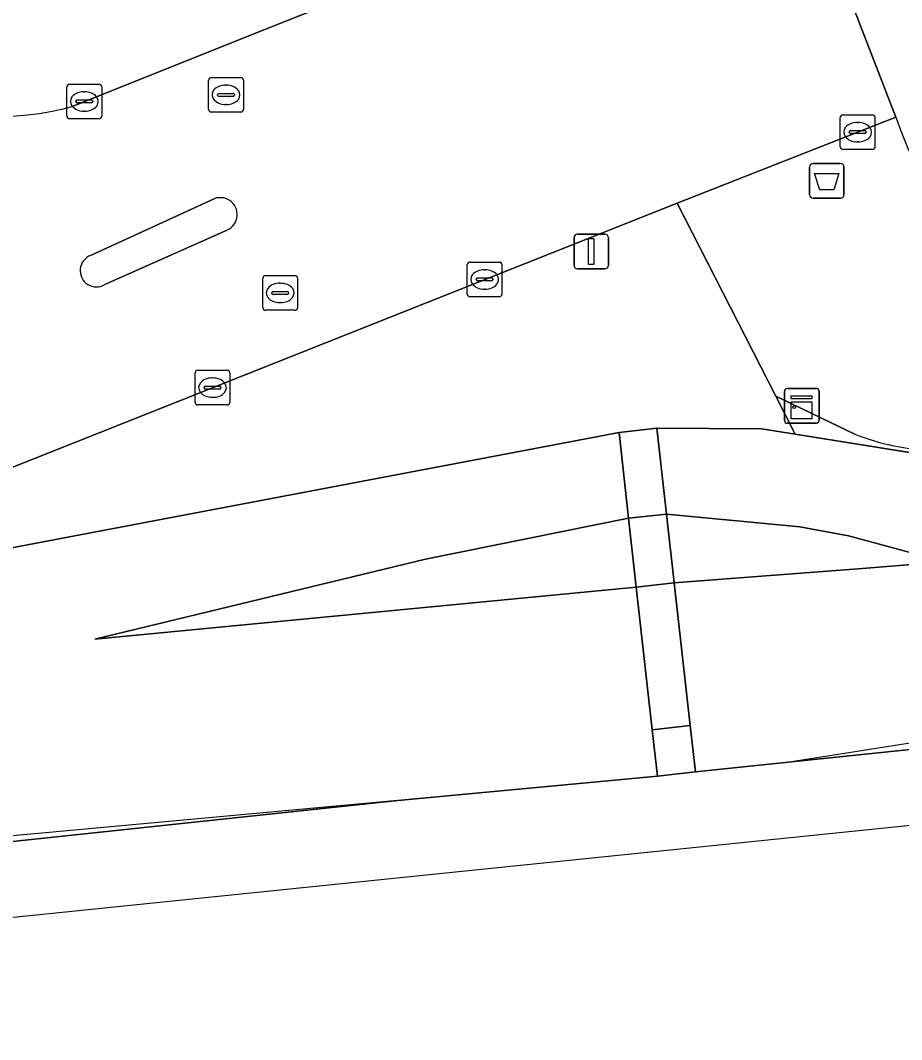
# Model space of a CAD drawing. Extents: x 160806 to 161707, y 383696 to 384148.
# Drawn here: x 161055.47 to 161080.9, y 383695.85 to 383725.26 of the extents above; entities that cross this region are included whole.
import ezdxf

# ---------------------------------------------------------------- set-up
doc = ezdxf.new("R2010")
doc.units = 0
for name, color, linetype in [('IMGEO_Afvalbak', 7, 'Continuous'), ('IMGEO_Fietspad_open', 7, 'Continuous'), ('IMGEO_Groenvoorziening', 7, 'Continuous'), ('IMGEO_Hek', 7, 'Continuous'), ('IMGEO_Kast', 7, 'Continuous'), ('IMGEO_Kolk', 7, 'Continuous'), ('IMGEO_Lichtmast', 7, 'Continuous'), ('IMGEO_Rijbaan_lokaal_open', 7, 'Continuous'), ('IMGEO_Rioolput', 7, 'Continuous'), ('IMGEO_Spoorbaan_halfverhard', 7, 'Continuous'), ('IMGEO_Struiken', 7, 'Continuous'), ('IMGEO_Terreindeel_gesloten', 7, 'Continuous'), ('IMGEO_Verkeerseiland_open', 7, 'Continuous'), ('IMGEO_Voetpad_op_trap', 7, 'Continuous'), ('IMGEO_Voetpad_open', 7, 'Continuous')]:
    doc.layers.add(name, color=color, linetype=linetype)

msp = doc.modelspace()

# ---------------------------------------------------------------- linework, layer by layer
at = {"layer": 'IMGEO_Afvalbak'}
for p, q in [((161078.342, 383721.135), (161079.132, 383721.135)), ((161079.132, 383721.135), (161078.342, 383721.135)), ((161078.242, 383720.235), (161078.242, 383721.035)), ((161078.242, 383721.035), (161078.242, 383720.235)), ((161079.232, 383721.035), (161079.232, 383720.235)), ((161079.232, 383720.235), (161079.232, 383721.035)), ((161079.132, 383720.135), (161078.342, 383720.135)), ((161078.342, 383720.135), (161079.132, 383720.135))]:
    msp.add_line(p, q, dxfattribs=at)
msp.add_lwpolyline([(161078.385, 383720.849), (161079.089, 383720.849), (161078.94, 383720.379), (161078.534, 383720.379), (161078.385, 383720.849)], dxfattribs=at)
for centre, start, end in [((161078.342, 383721.035), 90, 180), ((161078.342, 383721.035), 90, 180), ((161079.132, 383721.035), 0, 90), ((161079.132, 383721.035), 360, 90), ((161078.342, 383720.235), 180, 270), ((161078.342, 383720.235), 180, 270), ((161079.132, 383720.235), 270, 0), ((161079.132, 383720.235), 270, 0)]:
    msp.add_arc(centre, 0.1, start, end, dxfattribs=at)
at = {"layer": 'IMGEO_Fietspad_open'}
msp.add_lwpolyline([(161066.348, 383757.197), (161066.526, 383756.895), (161067.941, 383754.348), (161068.322, 383753.516), (161068.399, 383753.338), (161069.624, 383750.576), (161069.766, 383750.219), (161069.854, 383750), (161070.159, 383749.234), (161071.475, 383745.935), (161073.529, 383740.786), (161074.877, 383737.405), (161075.209, 383736.572), (161076.578, 383733.14), (161077.194, 383731.596), (161077.456, 383730.939), (161080.732, 383722.474)], dxfattribs=at)
msp.add_arc((161099.753, 383729.32), 20.215, 199.7949, 241.964, dxfattribs=at)
at = {"layer": 'IMGEO_Groenvoorziening'}
msp.add_lwpolyline([(161046.242, 383708.336), (161072.742, 383713.37), (161073.835, 383713.492), (161076.852, 383713.473), (161077.823, 383713.319), (161077.262, 383714.417), (161074.418, 383719.991), (161046.161, 383708.762), (161044.415, 383708.428), (161044.427, 383708.097), (161045.034, 383708.106)], close=True, dxfattribs=at)
msp.add_lwpolyline([(161079.566, 383713.317), (161077.262, 383714.417), (161077.823, 383713.319), (161080.891, 383712.831), (161082.615, 383712.557), (161085.364, 383711.762), (161087.902, 383710.2), (161089.842, 383708.174), (161090.866, 383705.516), (161090.635, 383706.695), (161092.922, 383707.038)], dxfattribs=at)
msp.add_arc((161082.056, 383719.649), 6.804, 248.5379, 263.4212, dxfattribs=at)
at = {"layer": 'IMGEO_Hek'}
for points in [[(161046.242, 383708.336), (161072.742, 383713.37), (161073.835, 383713.492), (161076.852, 383713.473), (161077.823, 383713.319)], [(161077.823, 383713.319), (161082.615, 383712.557), (161085.364, 383711.762), (161087.902, 383710.2), (161089.842, 383708.174), (161090.866, 383705.516)], [(161084.555, 383704.866), (161082.059, 383704.545), (161077.717, 383703.87), (161074.945, 383703.576), (161073.852, 383703.453), (161066.359, 383702.75), (161053.876, 383701.607), (161046.412, 383701.035), (161041.411, 383700.754), (161031.392, 383700.349), (161013.875, 383699.768), (161008.19, 383699.597), (160996.33, 383699.168), (160983.78, 383698.726), (160976.256, 383698.527), (160958.785, 383697.993), (160951.307, 383697.771), (160943.792, 383697.709), (160938.784, 383697.68), (160932.094, 383697.764)]]:
    msp.add_lwpolyline(points, dxfattribs=at)
at = {"layer": 'IMGEO_Kast'}
for p, q in [((161077.589, 383714.641), (161078.43, 383714.641)), ((161078.43, 383714.641), (161077.589, 383714.641)), ((161077.514, 383713.716), (161077.514, 383714.557)), ((161077.514, 383714.557), (161077.514, 383713.716)), ((161078.514, 383714.566), (161078.514, 383713.725)), ((161078.514, 383713.725), (161078.514, 383714.566)), ((161078.439, 383713.641), (161077.598, 383713.641)), ((161077.598, 383713.641), (161078.439, 383713.641))]:
    msp.add_line(p, q, dxfattribs=at)
for points in [[(161077.709, 383714.431), (161078.309, 383714.431), (161078.309, 383714.346), (161077.709, 383714.346), (161077.709, 383714.431)], [(161077.709, 383714.256), (161078.309, 383714.256), (161078.309, 383713.767), (161077.709, 383713.767), (161077.709, 383714.256)]]:
    msp.add_lwpolyline(points, dxfattribs=at)
msp.add_circle((161077.793, 383714.105), 0.0377, dxfattribs=at)
for centre, start, end in [((161077.592, 383714.563), 92.4484, 184.2845), ((161077.592, 383714.563), 92.4484, 184.2845), ((161078.436, 383714.563), 2.4484, 94.2845), ((161078.436, 383714.563), 2.4484, 94.2845), ((161077.592, 383713.719), 182.4484, 274.2845), ((161077.592, 383713.719), 182.4484, 274.2845), ((161078.436, 383713.719), 272.4484, 4.2845), ((161078.436, 383713.719), 272.4484, 4.2845)]:
    msp.add_arc(centre, 0.0779, start, end, dxfattribs=at)
at = {"layer": 'IMGEO_Kolk'}
for p, q in [((161056.888, 383723.425), (161057.74, 383723.425)), ((161056.813, 383722.499), (161056.813, 383723.351)), ((161057.301, 383723.205), (161057.326, 383723.205)), ((161057.814, 383723.351), (161057.814, 383722.499)), ((161057.072, 383722.919), (161057.072, 383722.931)), ((161057.51, 383722.882), (161057.112, 383722.882)), ((161057.115, 383722.968), (161057.513, 383722.968)), ((161057.556, 383722.931), (161057.556, 383722.919)), ((161057.324, 383722.645), (161057.299, 383722.645)), ((161079.202, 383722.54), (161080.054, 383722.54)), ((161057.74, 383722.425), (161056.888, 383722.425)), ((161079.127, 383721.614), (161079.127, 383722.466)), ((161079.615, 383722.32), (161079.64, 383722.32)), ((161080.128, 383722.466), (161080.128, 383721.614)), ((161079.386, 383722.034), (161079.386, 383722.046)), ((161079.824, 383721.997), (161079.426, 383721.997)), ((161079.429, 383722.083), (161079.827, 383722.083)), ((161079.87, 383722.046), (161079.87, 383722.034)), ((161079.638, 383721.76), (161079.613, 383721.76)), ((161080.054, 383721.54), (161079.202, 383721.54)), ((161068.364, 383717.363), (161068.364, 383718.215)), ((161068.439, 383718.289), (161069.291, 383718.289)), ((161069.365, 383718.215), (161069.365, 383717.363)), ((161068.666, 383717.832), (161069.064, 383717.832)), ((161068.852, 383718.069), (161068.877, 383718.069)), ((161068.623, 383717.783), (161068.623, 383717.795)), ((161069.061, 383717.746), (161068.663, 383717.746)), ((161069.107, 383717.795), (161069.107, 383717.783)), ((161069.291, 383717.289), (161068.439, 383717.289)), ((161068.875, 383717.509), (161068.85, 383717.509)), ((161060.512, 383714.24), (161060.512, 383715.092)), ((161060.587, 383715.166), (161061.439, 383715.166)), ((161061, 383714.946), (161061.025, 383714.946)), ((161061.513, 383715.092), (161061.513, 383714.24)), ((161060.771, 383714.66), (161060.771, 383714.672)), ((161061.209, 383714.623), (161060.811, 383714.623)), ((161060.814, 383714.709), (161061.212, 383714.709)), ((161061.255, 383714.672), (161061.255, 383714.66)), ((161061.023, 383714.386), (161060.998, 383714.386)), ((161061.439, 383714.166), (161060.587, 383714.166))]:
    msp.add_line(p, q, dxfattribs=at)
for points in [[(161056.888, 383723.425), (161057.74, 383723.425)], [(161056.813, 383722.499), (161056.813, 383723.351)], [(161057.814, 383723.351), (161057.814, 383722.499)], [(161079.202, 383722.54), (161080.054, 383722.54)], [(161057.74, 383722.425), (161056.888, 383722.425)], [(161079.127, 383721.614), (161079.127, 383722.466)], [(161080.128, 383722.466), (161080.128, 383721.614)], [(161080.054, 383721.54), (161079.202, 383721.54)], [(161068.364, 383717.363), (161068.364, 383718.215)], [(161068.439, 383718.289), (161069.291, 383718.289)], [(161069.365, 383718.215), (161069.365, 383717.363)], [(161069.291, 383717.289), (161068.439, 383717.289)], [(161060.512, 383714.24), (161060.512, 383715.092)], [(161060.587, 383715.166), (161061.439, 383715.166)], [(161061.513, 383715.092), (161061.513, 383714.24)], [(161061.439, 383714.166), (161060.587, 383714.166)]]:
    msp.add_lwpolyline(points, dxfattribs=at)
for centre, radius, start, end in [((161056.89, 383723.349), 0.0765, 91.552, 178.448), ((161056.89, 383723.349), 0.0765, 91.552, 178.448), ((161057.738, 383723.349), 0.0765, 1.552, 88.448), ((161057.738, 383723.349), 0.0765, 1.552, 88.448), ((161057.112, 383722.928), 0.0403, 85.8775, 175.7526), ((161057.109, 383722.918), 0.0366, 178.938, 274.7102), ((161057.513, 383722.925), 0.043, 264.8664, 352.4533), ((161057.517, 383722.93), 0.0386, 1.7309, 96.639), ((161079.204, 383722.464), 0.0765, 91.552, 178.448), ((161079.204, 383722.464), 0.0765, 91.552, 178.448), ((161080.052, 383722.464), 0.0765, 1.552, 88.448), ((161080.052, 383722.464), 0.0765, 1.552, 88.448), ((161056.89, 383722.501), 0.0765, 181.552, 268.448), ((161056.89, 383722.501), 0.0765, 181.552, 268.448), ((161057.738, 383722.501), 0.0765, 271.552, 358.448), ((161057.738, 383722.501), 0.0765, 271.552, 358.448), ((161079.426, 383722.043), 0.0403, 85.8775, 175.7526), ((161079.423, 383722.033), 0.0366, 178.938, 274.7102), ((161079.827, 383722.04), 0.043, 264.8664, 352.4533), ((161079.831, 383722.045), 0.0386, 1.7309, 96.639), ((161079.204, 383721.616), 0.0765, 181.552, 268.448), ((161079.204, 383721.616), 0.0765, 181.552, 268.448), ((161080.052, 383721.616), 0.0765, 271.552, 358.448), ((161080.052, 383721.616), 0.0765, 271.552, 358.448), ((161068.441, 383718.213), 0.0765, 91.552, 178.448), ((161068.441, 383718.213), 0.0765, 91.552, 178.448), ((161069.289, 383718.213), 0.0765, 1.552, 88.448), ((161069.289, 383718.213), 0.0765, 1.552, 88.448), ((161068.663, 383717.792), 0.0403, 85.8775, 175.7526), ((161069.068, 383717.794), 0.0386, 1.7309, 96.639), ((161068.66, 383717.782), 0.0366, 178.938, 274.7102), ((161069.064, 383717.789), 0.043, 264.8664, 352.4533), ((161068.441, 383717.365), 0.0765, 181.552, 268.448), ((161068.441, 383717.365), 0.0765, 181.552, 268.448), ((161069.289, 383717.365), 0.0765, 271.552, 358.448), ((161069.289, 383717.365), 0.0765, 271.552, 358.448), ((161060.589, 383715.09), 0.0765, 91.552, 178.448), ((161060.589, 383715.09), 0.0765, 91.552, 178.448), ((161061.437, 383715.09), 0.0765, 1.552, 88.448), ((161061.437, 383715.09), 0.0765, 1.552, 88.448), ((161060.811, 383714.669), 0.0403, 85.8775, 175.7526), ((161060.808, 383714.659), 0.0366, 178.938, 274.7102), ((161061.212, 383714.666), 0.043, 264.8664, 352.4533), ((161061.216, 383714.671), 0.0386, 1.7309, 96.639), ((161060.589, 383714.242), 0.0765, 181.552, 268.448), ((161060.589, 383714.242), 0.0765, 181.552, 268.448), ((161061.437, 383714.242), 0.0765, 271.552, 358.448), ((161061.437, 383714.242), 0.0765, 271.552, 358.448)]:
    msp.add_arc(centre, radius, start, end, dxfattribs=at)
for centre, major_axis, ratio, start_param, end_param in [((161057.3, 383722.925), (-0.387, 0.002), 0.722429, 4.712389, 7.853982), ((161057.325, 383722.925), (-0.39, 0.002), 0.717154, 1.570796, 4.712389), ((161079.614, 383722.04), (-0.387, 0.002), 0.722429, 4.712389, 7.853982), ((161079.639, 383722.04), (-0.39, 0.002), 0.717154, 1.570796, 4.712389), ((161068.851, 383717.789), (-0.387, 0.002), 0.722429, 4.712389, 7.853982), ((161068.876, 383717.789), (-0.39, 0.002), 0.717154, 1.570796, 4.712389), ((161060.999, 383714.666), (-0.387, 0.002), 0.722429, 4.712389, 7.853982), ((161061.024, 383714.666), (-0.39, 0.002), 0.717154, 1.570796, 4.712389)]:
    msp.add_ellipse(centre, major_axis=major_axis, ratio=ratio, start_param=start_param, end_param=end_param, dxfattribs=at)
at = {"layer": 'IMGEO_Lichtmast'}
for p, q in [((161071.544, 383719.092), (161072.334, 383719.092)), ((161072.334, 383719.092), (161071.544, 383719.092)), ((161071.444, 383718.192), (161071.444, 383718.992)), ((161071.444, 383718.992), (161071.444, 383718.192)), ((161072.434, 383718.992), (161072.434, 383718.192)), ((161072.434, 383718.192), (161072.434, 383718.992)), ((161072.334, 383718.092), (161071.544, 383718.092)), ((161071.544, 383718.092), (161072.334, 383718.092))]:
    msp.add_line(p, q, dxfattribs=at)
msp.add_lwpolyline([(161071.864, 383718.967), (161072.014, 383718.967), (161072.014, 383718.217), (161071.864, 383718.217), (161071.864, 383718.967)], dxfattribs=at)
for centre, start, end in [((161071.544, 383718.992), 90, 180), ((161071.544, 383718.992), 90, 180), ((161072.334, 383718.992), 0, 90), ((161072.334, 383718.992), 360, 90), ((161071.544, 383718.192), 180, 270), ((161071.544, 383718.192), 180, 270), ((161072.334, 383718.192), 270, 0), ((161072.334, 383718.192), 270, 0)]:
    msp.add_arc(centre, 0.1, start, end, dxfattribs=at)
at = {"layer": 'IMGEO_Rijbaan_lokaal_open'}
for points in [[(161043.669, 383716.347), (161038.342, 383714.837), (161026.164, 383714.429), (161019.74, 383714.155), (161017.526, 383714.059), (161017.778, 383707.453), (161044.415, 383708.428), (161046.161, 383708.762), (161074.418, 383719.991), (161080.732, 383722.474), (161077.456, 383730.939)], [(161077.456, 383730.939), (161074.001, 383729.566), (161069.083, 383727.627), (161066.095, 383726.429), (161062.153, 383724.855), (161056.994, 383722.792)], [(161057.496, 383718.484), (161061.076, 383720.122)], [(161061.386, 383719.193), (161057.908, 383717.64)]]:
    msp.add_lwpolyline(points, dxfattribs=at)
for centre, radius, start, end in [((161054.946, 383729.781), 7.283, 244.2217, 286.3292), ((161061.235, 383719.659), 0.49, 288.0111, 108.8958), ((161057.665, 383718.044), 0.471, 110.9633, 301.0755)]:
    msp.add_arc(centre, radius, start, end, dxfattribs=at)
at = {"layer": 'IMGEO_Rioolput'}
for p, q in [((161060.901, 383722.69), (161060.901, 383723.542)), ((161060.976, 383723.616), (161061.828, 383723.616)), ((161061.902, 383723.542), (161061.902, 383722.69)), ((161061.16, 383723.11), (161061.16, 383723.122)), ((161061.203, 383723.159), (161061.601, 383723.159)), ((161061.389, 383723.396), (161061.414, 383723.396)), ((161061.644, 383723.122), (161061.644, 383723.11)), ((161061.598, 383723.073), (161061.2, 383723.073)), ((161061.412, 383722.836), (161061.387, 383722.836)), ((161061.828, 383722.616), (161060.976, 383722.616)), ((161062.465, 383716.973), (161062.465, 383717.825)), ((161062.54, 383717.899), (161063.392, 383717.899)), ((161063.466, 383717.825), (161063.466, 383716.973)), ((161062.953, 383717.679), (161062.978, 383717.679)), ((161062.724, 383717.393), (161062.724, 383717.405)), ((161063.162, 383717.356), (161062.764, 383717.356)), ((161062.767, 383717.442), (161063.165, 383717.442)), ((161063.208, 383717.405), (161063.208, 383717.393)), ((161062.976, 383717.119), (161062.951, 383717.119)), ((161063.392, 383716.899), (161062.54, 383716.899))]:
    msp.add_line(p, q, dxfattribs=at)
for points in [[(161060.901, 383722.69), (161060.901, 383723.542)], [(161060.976, 383723.616), (161061.828, 383723.616)], [(161061.902, 383723.542), (161061.902, 383722.69)], [(161061.828, 383722.616), (161060.976, 383722.616)], [(161062.465, 383716.973), (161062.465, 383717.825)], [(161062.54, 383717.899), (161063.392, 383717.899)], [(161063.466, 383717.825), (161063.466, 383716.973)], [(161063.392, 383716.899), (161062.54, 383716.899)]]:
    msp.add_lwpolyline(points, dxfattribs=at)
for centre, radius, start, end in [((161060.978, 383723.54), 0.0765, 91.552, 178.448), ((161060.978, 383723.54), 0.0765, 91.552, 178.448), ((161061.826, 383723.54), 0.0765, 1.552, 88.448), ((161061.826, 383723.54), 0.0765, 1.552, 88.448), ((161061.2, 383723.119), 0.0403, 85.8775, 175.7526), ((161061.605, 383723.121), 0.0386, 1.7309, 96.639), ((161061.197, 383723.109), 0.0366, 178.938, 274.7102), ((161061.601, 383723.116), 0.043, 264.8664, 352.4533), ((161060.978, 383722.692), 0.0765, 181.552, 268.448), ((161060.978, 383722.692), 0.0765, 181.552, 268.448), ((161061.826, 383722.692), 0.0765, 271.552, 358.448), ((161061.826, 383722.692), 0.0765, 271.552, 358.448), ((161062.542, 383717.823), 0.0765, 91.552, 178.448), ((161062.542, 383717.823), 0.0765, 91.552, 178.448), ((161063.39, 383717.823), 0.0765, 1.552, 88.448), ((161063.39, 383717.823), 0.0765, 1.552, 88.448), ((161062.764, 383717.402), 0.0403, 85.8775, 175.7526), ((161062.761, 383717.392), 0.0366, 178.938, 274.7102), ((161063.165, 383717.399), 0.043, 264.8664, 352.4533), ((161063.169, 383717.404), 0.0386, 1.7309, 96.639), ((161062.542, 383716.975), 0.0765, 181.552, 268.448), ((161062.542, 383716.975), 0.0765, 181.552, 268.448), ((161063.39, 383716.975), 0.0765, 271.552, 358.448), ((161063.39, 383716.975), 0.0765, 271.552, 358.448)]:
    msp.add_arc(centre, radius, start, end, dxfattribs=at)
for centre, major_axis, ratio, start_param, end_param in [((161061.388, 383723.116), (-0.387, 0.002), 0.722429, 4.712389, 7.853982), ((161061.413, 383723.116), (-0.39, 0.002), 0.717154, 1.570796, 4.712389), ((161062.952, 383717.399), (-0.387, 0.002), 0.722429, 4.712389, 7.853982), ((161062.977, 383717.399), (-0.39, 0.002), 0.717154, 1.570796, 4.712389)]:
    msp.add_ellipse(centre, major_axis=major_axis, ratio=ratio, start_param=start_param, end_param=end_param, dxfattribs=at)
at = {"layer": 'IMGEO_Spoorbaan_halfverhard'}
msp.add_lwpolyline([(160821.504, 383711.182), (160875.894, 383702.41), (160922.821, 383695.85), (160996.257, 383695.919), (161042.213, 383698.051), (161092.512, 383703.206), (161091.717, 383705.343), (161091.615, 383705.332), (161082.438, 383704.359), (161077.717, 383703.87), (161074.945, 383703.576), (161073.852, 383703.453), (161066.359, 383702.75), (161050.171, 383701.028), (161040.034, 383700.432), (161009.181, 383699.4), (160949.68, 383697.713), (160939.829, 383697.51), (160932.571, 383697.47), (160925.335, 383698.113), (160925.233, 383698.384), (160918.04, 383698.804), (160906.104, 383699.5)], dxfattribs=at)
at = {"layer": 'IMGEO_Struiken'}
for points in [[(161077.955, 383710.652), (161079.361, 383710.387), (161082.144, 383709.639), (161079.881, 383709.452), (161074.335, 383709.03), (161074.795, 383704.917), (161074.945, 383703.576), (161077.717, 383703.87), (161082.438, 383704.359), (161091.615, 383705.332), (161091.496, 383705.585), (161090.866, 383705.516), (161089.842, 383708.174), (161087.902, 383710.2), (161085.364, 383711.762), (161082.615, 383712.557), (161080.891, 383712.831), (161077.823, 383713.319), (161076.852, 383713.473), (161073.835, 383713.492), (161074.112, 383711.017)], [(161073.019, 383710.895), (161072.742, 383713.37), (161046.242, 383708.336), (161045.034, 383708.106), (161044.427, 383708.097), (161044.433, 383707.93), (161017.796, 383706.954), (161017.812, 383705.748), (161000, 383705.11), (160925.136, 383702.425), (160925.233, 383698.384), (160925.335, 383698.113), (160932.571, 383697.47), (160939.829, 383697.51), (160949.68, 383697.713), (161009.181, 383699.4), (161040.034, 383700.432), (161050.171, 383701.028), (161066.359, 383702.75), (161073.852, 383703.453), (161073.702, 383704.795), (161073.241, 383708.907), (161057.615, 383707.411), (161067.155, 383709.715)], [(161057.615, 383707.411), (161073.241, 383708.907), (161073.019, 383710.895), (161067.155, 383709.715)], [(161074.112, 383711.017), (161074.335, 383709.03), (161079.881, 383709.452), (161082.144, 383709.639), (161079.361, 383710.387), (161077.955, 383710.652)]]:
    msp.add_lwpolyline(points, close=True, dxfattribs=at)
at = {"layer": 'IMGEO_Terreindeel_gesloten'}
for points in [[(161073.241, 383708.907), (161074.335, 383709.03), (161074.112, 383711.017), (161073.019, 383710.895)], [(161073.852, 383703.453), (161074.945, 383703.576), (161074.795, 383704.917), (161073.702, 383704.795)]]:
    msp.add_lwpolyline(points, close=True, dxfattribs=at)
at = {"layer": 'IMGEO_Verkeerseiland_open'}
for points in [[(161061.076, 383720.122), (161057.496, 383718.484)], [(161057.908, 383717.64), (161061.386, 383719.193)]]:
    msp.add_lwpolyline(points, dxfattribs=at)
for centre, radius, start, end in [((161061.235, 383719.659), 0.49, 288.0111, 108.8958), ((161057.665, 383718.044), 0.471, 110.9633, 301.0755)]:
    msp.add_arc(centre, radius, start, end, dxfattribs=at)
at = {"layer": 'IMGEO_Voetpad_op_trap'}
for points in [[(161072.742, 383713.37), (161073.019, 383710.895), (161074.112, 383711.017), (161073.835, 383713.492)], [(161073.702, 383704.795), (161074.795, 383704.917), (161074.335, 383709.03), (161073.241, 383708.907)]]:
    msp.add_lwpolyline(points, close=True, dxfattribs=at)
at = {"layer": 'IMGEO_Voetpad_open'}
for points in [[(161056.994, 383722.792), (161062.153, 383724.855), (161066.095, 383726.429), (161069.083, 383727.627), (161068.9, 383728.092), (161073.818, 383730.031), (161074.001, 383729.566), (161077.456, 383730.939), (161077.194, 383731.596), (161066.183, 383728.924), (161052.419, 383725.37), (161052.054, 383725.375), (161051.737, 383725.557), (161051.188, 383727.737), (161049.994, 383732.483), (161049.062, 383732.241)], [(161080.732, 383722.474), (161074.418, 383719.991), (161077.262, 383714.417), (161079.566, 383713.317)]]:
    msp.add_lwpolyline(points, dxfattribs=at)
for centre, radius, start, end in [((161054.946, 383729.781), 7.283, 244.2217, 286.3292), ((161099.753, 383729.32), 20.215, 199.7949, 241.964), ((161082.056, 383719.649), 6.804, 248.5379, 263.4212)]:
    msp.add_arc(centre, radius, start, end, dxfattribs=at)

doc.saveas('drawing.dxf')
